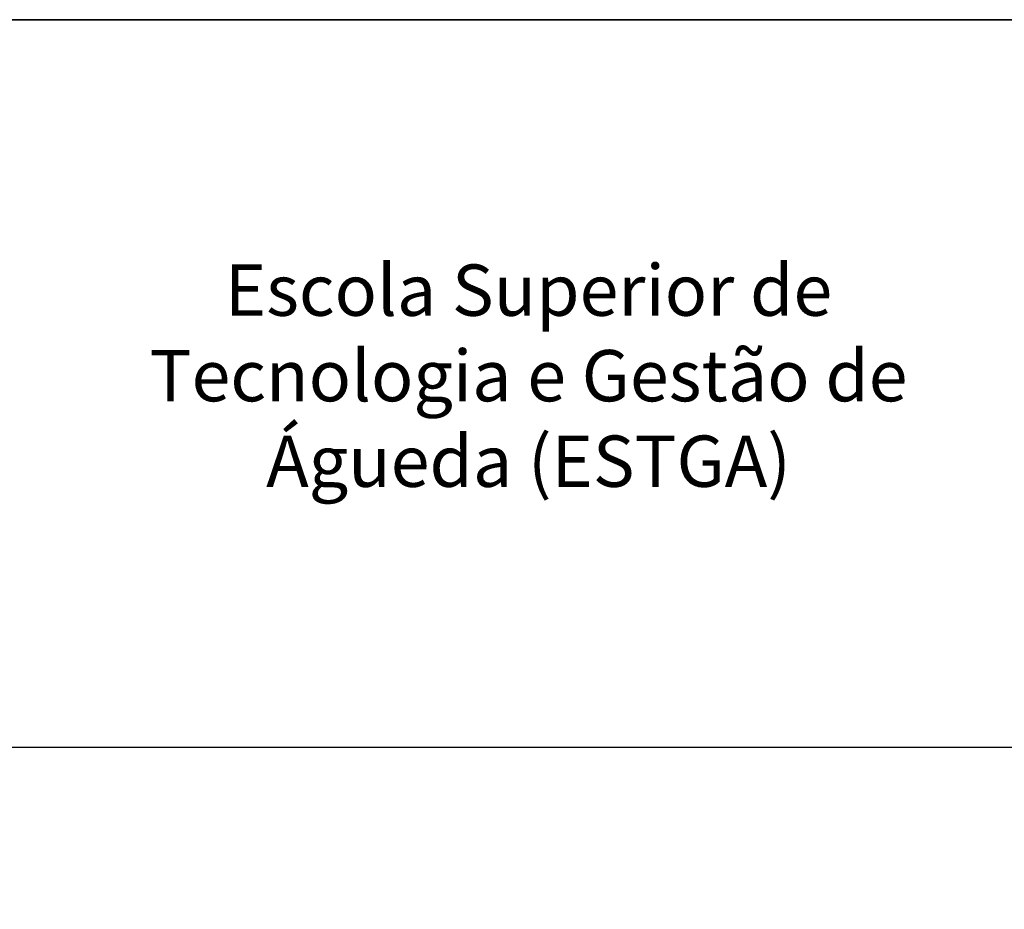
# Model space of a CAD drawing. Header units: millimetres. Extents: x -559 to 10735, y -2326 to 222.
# Tile 271 of 656: x 2416.61 to 2419.97, y -1753.1 to -1750.07. Entities that reach past the tile are written whole.
import ezdxf

# ---------------------------------------------------------------- set-up
doc = ezdxf.new("R2010")
doc.units = ezdxf.units.MM
doc.header["$LTSCALE"] = 4
doc.layers.add('Modelo', color=251, linetype='Continuous')
doc.layers.add('Texto Cabeçalho', color=3, linetype='Continuous')

msp = doc.modelspace()

# ---------------------------------------------------------------- linework, layer by layer
at = {"layer": 'Modelo'}
msp.add_line((2412.9136, -1752.5497), (2430.869, -1752.5497), dxfattribs=at)
msp.add_line((2412.9136, -1752.5497), (2430.869, -1752.5497), dxfattribs=at)
for points in [[(2378.3398, -1750.0665), (2430.869, -1750.0665), (2430.869, -1754.6509), (2378.3398, -1754.6509)], [(2430.869, -1750.0665), (2378.3398, -1750.0665), (2378.3398, -1754.6509), (2430.869, -1754.6509)], [(2378.3398, -1750.0665), (2430.869, -1750.0665), (2430.869, -1754.6509), (2378.3398, -1754.6509)], [(2430.869, -1750.0665), (2378.3398, -1750.0665), (2378.3398, -1754.6509), (2430.869, -1754.6509)]]:
    msp.add_lwpolyline(points, close=True, dxfattribs=at)

# ---------------------------------------------------------------- texts
at = {"layer": 'Texto Cabeçalho', "insert": (2416.8206, -1750.902), "char_height": 0.17512, "attachment_point": 1}
msp.add_mtext_dynamic_manual_height_columns('\\pxqc;Escola Superior de Tecnologia e Gestão de Águeda (ESTGA)', width=3.059466, gutter_width=0.8756, heights=[0.9534], dxfattribs=at)
msp.add_mtext_dynamic_manual_height_columns('\\pxqc;Escola Superior de Tecnologia e Gestão de Águeda (ESTGA)', width=3.059466, gutter_width=0.8756, heights=[0.9534], dxfattribs=at)

doc.saveas('drawing.dxf')
